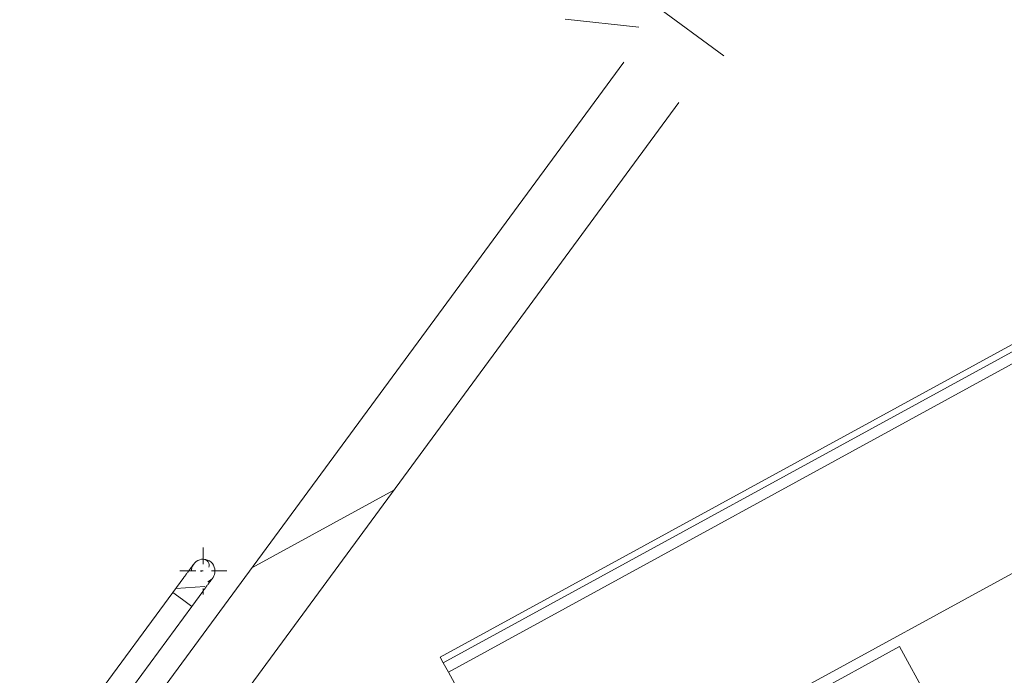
# Model space of a CAD drawing. Header units: metres. Extents: x 135583 to 135939, y 457896 to 458258.
# Tile 366 of 599: x 135808.81 to 135813.41, y 457936.11 to 457939.18. Entities that reach past the tile are written whole.
import ezdxf

# ---------------------------------------------------------------- set-up
doc = ezdxf.new("R2010")
doc.units = ezdxf.units.M
doc.linetypes.add('Hidden', pattern=[4, 2, -2])
doc.layers.add('NIEUWE INSTALLATIE', color=250, linetype='Continuous', lineweight=0)

msp = doc.modelspace()

# ---------------------------------------------------------------- linework, layer by layer
at = {"layer": 'NIEUWE INSTALLATIE', "linetype": 'Hidden'}
for p, q in [((135811.7792, 457939.2449), (135812.1016, 457939.0081)), ((135811.7792, 457939.2449), (135812.1016, 457939.0081)), ((135811.3599, 457939.1808), (135811.7042, 457939.1427)), ((135811.3599, 457939.1808), (135811.7042, 457939.1427)), ((135810.5582, 457936.9749), (135809.8941, 457936.6113)), ((135810.5582, 457936.9749), (135809.8941, 457936.6113)), ((135809.6739, 457936.5245), (135809.5391, 457936.5158)), ((135809.6739, 457936.5245), (135809.5391, 457936.5158))]:
    msp.add_line(p, q, dxfattribs=at)
at = {"layer": 'NIEUWE INSTALLATIE'}
for p, q in [((135810.7755, 457936.1939), (135816.221, 457939.1747)), ((135810.7898, 457936.1677), (135816.2353, 457939.1486)), ((135810.8139, 457936.1236), (135816.2594, 457939.1045)), ((135811.6339, 457938.9795), (135808.8091, 457935.1346)), ((135809.067, 457934.9451), (135811.8917, 457938.79)), ((135811.5233, 457935.5316), (135816.6723, 457938.3502)), ((135809.6671, 457936.6298), (135809.6671, 457936.7072)), ((135809.5571, 457936.5972), (135809.6214, 457936.5972)), ((135809.6237, 457936.5972), (135809.6323, 457936.5972)), ((135809.6551, 457936.5972), (135809.6671, 457936.5972)), ((135809.7059, 457936.5972), (135809.7771, 457936.5972)), ((135809.576, 457936.5661), (135809.5251, 457936.4968)), ((135809.5251, 457936.4968), (135808.8087, 457935.5216)), ((135809.5251, 457936.4968), (135809.5694, 457936.4642)), ((135809.5694, 457936.4642), (135809.5251, 457936.4968)), ((135809.6138, 457936.4316), (135809.6647, 457936.5009)), ((135809.6671, 457936.4872), (135809.6671, 457936.5154)), ((135808.8974, 457935.4565), (135809.6138, 457936.4316)), ((135809.5694, 457936.4642), (135809.6138, 457936.4316)), ((135809.6138, 457936.4316), (135809.5694, 457936.4642)), ((135812.9235, 457936.2434), (135812.0051, 457935.7406)), ((135812.9235, 457936.2434), (135813.1588, 457935.8136)), ((135810.7898, 457936.1677), (135810.7755, 457936.1939)), ((135810.8139, 457936.1236), (135810.7898, 457936.1677)), ((135811.153, 457935.5042), (135810.8139, 457936.1236))]:
    msp.add_line(p, q, dxfattribs=at)
at = {"layer": 'NIEUWE INSTALLATIE', "flags": 128}
for points in [[(135809.6228, 457936.6297), (135809.6222, 457936.6289), (135809.6215, 457936.6279), (135809.621, 457936.6272), (135809.6204, 457936.6265), (135809.6198, 457936.6256), (135809.6191, 457936.6247), (135809.6184, 457936.6237), (135809.6175, 457936.6225), (135809.6166, 457936.6213), (135809.6157, 457936.62), (135809.6146, 457936.6186), (135809.6136, 457936.6171), (135809.6124, 457936.6156), (135809.6112, 457936.6139), (135809.6099, 457936.6122), (135809.6086, 457936.6104), (135809.6073, 457936.6086), (135809.6058, 457936.6066), (135809.6044, 457936.6046), (135809.6029, 457936.6026), (135809.6013, 457936.6005), (135809.5997, 457936.5983), (135809.5981, 457936.5961), (135809.5964, 457936.5938), (135809.5947, 457936.5915), (135809.593, 457936.5891), (135809.5912, 457936.5867), (135809.5895, 457936.5843), (135809.5876, 457936.5819), (135809.5858, 457936.5794), (135809.584, 457936.5769), (135809.5821, 457936.5744), (135809.5803, 457936.5718), (135809.5784, 457936.5693), (135809.5765, 457936.5667), (135809.576, 457936.5661)], [(135809.6647, 457936.5009), (135809.6666, 457936.5035), (135809.6684, 457936.506), (135809.6703, 457936.5086), (135809.6721, 457936.5111), (135809.674, 457936.5136), (135809.6758, 457936.5161), (135809.6776, 457936.5185), (135809.6794, 457936.521), (135809.6812, 457936.5234), (135809.6829, 457936.5257), (135809.6846, 457936.528), (135809.6863, 457936.5303), (135809.6879, 457936.5326), (135809.6895, 457936.5347), (135809.6911, 457936.5369), (135809.6926, 457936.539), (135809.6941, 457936.541), (135809.6955, 457936.5429), (135809.6969, 457936.5448), (135809.6982, 457936.5466), (135809.6995, 457936.5483), (135809.7007, 457936.55), (135809.7019, 457936.5516), (135809.703, 457936.5531), (135809.704, 457936.5545), (135809.705, 457936.5558), (135809.7059, 457936.5571), (135809.7068, 457936.5582), (135809.7076, 457936.5593), (135809.7083, 457936.5603), (135809.7089, 457936.5611), (135809.7095, 457936.5619), (135809.71, 457936.5626), (135809.7104, 457936.5632), (135809.7111, 457936.5641)]]:
    msp.add_lwpolyline(points, dxfattribs=at)
at = {"layer": 'NIEUWE INSTALLATIE'}
msp.add_arc((135809.6671, 457936.5972), 0.055, 163.4977, 180, dxfattribs=at)
for centre, major_axis, start_param, end_param in [((135809.6671, 457936.5972), (0.0067, 0.0546), 4.834878, 7.554248), ((135809.6671, 457936.6247), (-0.0157, 0.0226), 3.747141, 5.677637), ((135809.6671, 457936.5697), (0.0268, 0.0063), 1.338973, 1.786443), ((135809.6671, 457936.5972), (-0.0111, 0.0539), 3.345412, 4.508569)]:
    msp.add_ellipse(centre, major_axis=major_axis, ratio=1, start_param=start_param, end_param=end_param, dxfattribs=at)

doc.saveas('drawing.dxf')
